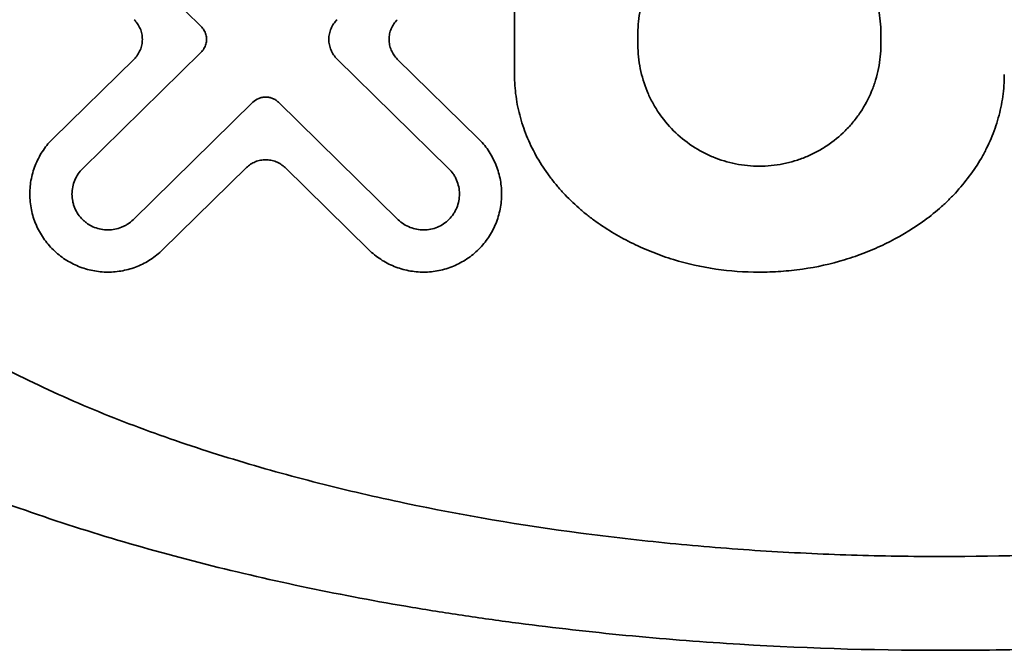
# Model space of a CAD drawing. Extents: x 3940905 to 4145695, y 925352 to 1109797.
# Tile 802 of 1056: x 4037594.41 to 4037598.16, y 1102046.17 to 1102048.58. Entities that reach past the tile are written whole.
import ezdxf

# ---------------------------------------------------------------- set-up
doc = ezdxf.new("R2010")
doc.units = 0
doc.header["$LTSCALE"] = 750
doc.header["$MEASUREMENT"] = 0
doc.layers.add('CKD Equipments', color=252, linetype='CONTINUOUS', lineweight=0)

msp = doc.modelspace()

# ---------------------------------------------------------------- linework, layer by layer
at = {"layer": 'CKD Equipments', "color": 7, "linetype": 'Continuous', "lineweight": 35}
for p, q in [((4037595.1017, 1102048.5503, 1423.7906), (4037594.6566, 1102048.9868, 1423.7906)), ((4037596.2944, 1102048.3665, 1423.7906), (4037596.2944, 1102048.6293, 1423.7906)), ((4037596.7639, 1102048.5234, 1423.7906), (4037596.7639, 1102048.4798, 1423.7906)), ((4037597.6882, 1102048.4798, 1423.7906), (4037597.6882, 1102048.5234, 1423.7906)), ((4037594.6518, 1102048.009, 1423.7906), (4037595.1017, 1102048.4503, 1423.7906)), ((4037594.8471, 1102048.4253, 1423.7906), (4037594.5395, 1102048.1235, 1423.7906)), ((4037595.6195, 1102048.4253, 1423.7906), (4037596.0439, 1102048.009, 1423.7906)), ((4037596.1563, 1102048.1235, 1423.7906), (4037595.8486, 1102048.4253, 1423.7906)), ((4037595.2988, 1102048.2607, 1423.7906), (4037594.8433, 1102047.8138, 1423.7906)), ((4037595.8524, 1102047.8138, 1423.7906), (4037595.3969, 1102048.2607, 1423.7906)), ((4037594.9556, 1102047.6993, 1423.7906), (4037595.2743, 1102048.0119, 1423.7906)), ((4037595.4214, 1102048.0119, 1423.7906), (4037595.7401, 1102047.6993, 1423.7906))]:
    msp.add_line(p, q, dxfattribs=at)
for points, knots in [([(4037592.4297, 1102048.5164, 1423.7906), (4037592.4297, 1102048.5871, 1423.7906), (4037592.4373, 1102048.6559, 1423.7906), (4037592.4584, 1102048.7567, 1423.7906), (4037592.467, 1102048.79, 1423.7906), (4037592.4874, 1102048.8557, 1423.7906), (4037592.4992, 1102048.8883, 1423.7906), (4037592.538, 1102048.9831, 1423.7906), (4037592.5686, 1102049.0428, 1423.7906), (4037592.62, 1102049.1284, 1423.7906), (4037592.6381, 1102049.1563, 1423.7906), (4037592.6666, 1102049.1972, 1423.7906), (4037592.6762, 1102049.2106, 1423.7906), (4037592.696, 1102049.2373, 1423.7906), (4037592.7061, 1102049.2505, 1423.7906), (4037592.7574, 1102049.3154, 1423.7906), (4037592.8007, 1102049.3642, 1423.7906), (4037592.8913, 1102049.4572, 1423.7906), (4037592.9384, 1102049.5013, 1423.7906), (4037593.0358, 1102049.5858, 1423.7906), (4037593.086, 1102049.6262, 1423.7906), (4037593.1891, 1102049.704, 1423.7906), (4037593.2421, 1102049.7414, 1423.7906), (4037593.4033, 1102049.8489, 1423.7906), (4037593.5139, 1102049.9144, 1423.7906), (4037593.7404, 1102050.0362, 1423.7906), (4037593.8564, 1102050.0925, 1423.7906), (4037594.0931, 1102050.1972, 1423.7906), (4037594.214, 1102050.2456, 1423.7906), (4037594.3985, 1102050.3134, 1423.7906), (4037594.4606, 1102050.3352, 1423.7906), (4037594.5859, 1102050.3772, 1423.7906), (4037594.6491, 1102050.3975, 1423.7906), (4037594.8394, 1102050.4559, 1423.7906), (4037594.9673, 1102050.4917, 1423.7906), (4037595.2249, 1102050.5576, 1423.7906), (4037595.3546, 1102050.5877, 1423.7906), (4037595.7467, 1102050.6705, 1423.7906), (4037596.0117, 1102050.7154, 1423.7906), (4037596.4146, 1102050.7692, 1423.7906), (4037596.5498, 1102050.7848, 1423.7906), (4037596.8219, 1102050.8117, 1423.7906), (4037596.9589, 1102050.8229, 1423.7906), (4037597.1657, 1102050.8364, 1423.7906), (4037597.2347, 1102050.8403, 1423.7906), (4037597.3725, 1102050.847, 1423.7906), (4037597.4414, 1102050.8497, 1423.7906), (4037597.6477, 1102050.8563, 1423.7906), (4037597.7851, 1102050.8584, 1423.7906), (4037598.1965, 1102050.8584, 1423.7906), (4037598.4699, 1102050.8498, 1423.7906), (4037598.8786, 1102050.8233, 1423.7906), (4037599.1507, 1102050.8012, 1423.7906), (4037599.4219, 1102050.77, 1423.7906), (4037599.625, 1102050.743, 1423.7906), (4037599.6926, 1102050.7334, 1423.7906), (4037599.8277, 1102050.713, 1423.7906), (4037599.8949, 1102050.7022, 1423.7906), (4037600.0956, 1102050.668, 1423.7906), (4037600.228, 1102050.6428, 1423.7906), (4037600.4902, 1102050.5874, 1423.7906), (4037600.62, 1102050.5572, 1423.7906), (4037600.8768, 1102050.4915, 1423.7906), (4037601.0038, 1102050.4559, 1423.7906), (4037601.2551, 1102050.3788, 1423.7906), (4037601.3793, 1102050.3373, 1423.7906), (4037601.6247, 1102050.2474, 1423.7906), (4037601.7459, 1102050.199, 1423.7906), (4037601.8952, 1102050.1331, 1423.7906), (4037601.925, 1102050.1196, 1423.7906), (4037601.9841, 1102050.0922, 1423.7906), (4037602.0723, 1102050.0503, 1423.7906), (4037602.159, 1102050.006, 1423.7906), (4037602.33, 1102049.9141, 1423.7906), (4037602.4411, 1102049.8482, 1423.7906), (4037602.6024, 1102049.7406, 1423.7906), (4037602.6549, 1102049.7034, 1423.7906), (4037602.7574, 1102049.6261, 1423.7906), (4037602.8073, 1102049.5859, 1423.7906), (4037602.9041, 1102049.502, 1423.7906), (4037602.9509, 1102049.4582, 1423.7906), (4037603.0409, 1102049.366, 1423.7906), (4037603.084, 1102049.3176, 1423.7906), (4037603.1451, 1102049.2405, 1423.7906), (4037603.1648, 1102049.2141, 1423.7906), (4037603.1935, 1102049.173, 1423.7906), (4037603.2029, 1102049.1591, 1423.7906), (4037603.2213, 1102049.131, 1423.7906), (4037603.2302, 1102049.1167, 1423.7906), (4037603.2736, 1102049.0448, 1423.7906), (4037603.3045, 1102048.9848, 1423.7906), (4037603.337, 1102048.9058, 1423.7906), (4037603.3432, 1102048.8897, 1423.7906), (4037603.3549, 1102048.8573, 1423.7906), (4037603.3604, 1102048.8408, 1423.7906), (4037603.3759, 1102048.7912, 1423.7906), (4037603.3846, 1102048.7577, 1423.7906), (4037603.4059, 1102048.6563, 1423.7906), (4037603.4136, 1102048.5872, 1423.7906), (4037603.4136, 1102048.5164, 1423.7906)], [0, 0, 0, 0, 0.015625, 0.015625, 0.023438, 0.023438, 0.03125, 0.03125, 0.046875, 0.046875, 0.054688, 0.054688, 0.058594, 0.058594, 0.0625, 0.0625, 0.078125, 0.078125, 0.09375, 0.09375, 0.109375, 0.109375, 0.125, 0.125, 0.15625, 0.15625, 0.1875, 0.1875, 0.21875, 0.21875, 0.234375, 0.234375, 0.25, 0.25, 0.28125, 0.28125, 0.3125, 0.3125, 0.375, 0.375, 0.40625, 0.40625, 0.4375, 0.4375, 0.453125, 0.453125, 0.46875, 0.46875, 0.5, 0.5, 0.5625, 0.5625, 0.59375, 0.625, 0.625, 0.640625, 0.640625, 0.65625, 0.65625, 0.6875, 0.6875, 0.71875, 0.71875, 0.75, 0.75, 0.78125, 0.78125, 0.8125, 0.8125, 0.820313, 0.820313, 0.828125, 0.84375, 0.84375, 0.875, 0.875, 0.890625, 0.890625, 0.90625, 0.90625, 0.921875, 0.921875, 0.9375, 0.9375, 0.945312, 0.945312, 0.949219, 0.949219, 0.953125, 0.953125, 0.96875, 0.96875, 0.972656, 0.972656, 0.976562, 0.976562, 0.984375, 0.984375, 1, 1, 1, 1]), ([(4037602.5619, 1102048.5164, 1423.7906), (4037602.5619, 1102048.5755, 1423.7906), (4037602.5557, 1102048.6332, 1423.7906), (4037602.5382, 1102048.718, 1423.7906), (4037602.531, 1102048.7459, 1423.7906), (4037602.5141, 1102048.8014, 1423.7906), (4037602.5043, 1102048.8289, 1423.7906), (4037602.4719, 1102048.9089, 1423.7906), (4037602.4462, 1102048.9595, 1423.7906), (4037602.4029, 1102049.0323, 1423.7906), (4037602.3876, 1102049.0561, 1423.7906), (4037602.3555, 1102049.1026, 1423.7906), (4037602.3387, 1102049.1254, 1423.7906), (4037602.2865, 1102049.1919, 1423.7906), (4037602.2496, 1102049.2337, 1423.7906), (4037602.1724, 1102049.3133, 1423.7906), (4037602.1322, 1102049.3511, 1423.7906), (4037602.0489, 1102049.4235, 1423.7906), (4037602.006, 1102049.4582, 1423.7906), (4037601.9397, 1102049.5082, 1423.7906), (4037601.9173, 1102049.5246, 1423.7906), (4037601.8721, 1102049.5566, 1423.7906), (4037601.8493, 1102049.5723, 1423.7906), (4037601.7345, 1102049.6489, 1423.7906), (4037601.6399, 1102049.7049, 1423.7906), (4037601.4462, 1102049.8088, 1423.7906), (4037601.3472, 1102049.8567, 1423.7906), (4037601.1451, 1102049.9456, 1423.7906), (4037601.042, 1102049.9866, 1423.7906), (4037600.8848, 1102050.044, 1423.7906), (4037600.8319, 1102050.0624, 1423.7906), (4037600.7253, 1102050.0979, 1423.7906), (4037600.6719, 1102050.1149, 1423.7906), (4037600.5109, 1102050.164, 1423.7906), (4037600.4028, 1102050.194, 1423.7906), (4037600.1852, 1102050.2495, 1423.7906), (4037600.0758, 1102050.2749, 1423.7906), (4037599.7454, 1102050.3445, 1423.7906), (4037599.5225, 1102050.3822, 1423.7906), (4037599.1842, 1102050.427, 1423.7906), (4037599.0708, 1102050.44, 1423.7906), (4037598.8428, 1102050.4624, 1423.7906), (4037598.7282, 1102050.4717, 1423.7906), (4037598.5553, 1102050.4829, 1423.7906), (4037598.4975, 1102050.4862, 1423.7906), (4037598.3821, 1102050.4917, 1423.7906), (4037598.3245, 1102050.494, 1423.7906), (4037598.1517, 1102050.4995, 1423.7906), (4037598.0367, 1102050.5013, 1423.7906), (4037597.6924, 1102050.5013, 1423.7906), (4037597.4635, 1102050.4942, 1423.7906), (4037597.1214, 1102050.4722, 1423.7906), (4037597.0076, 1102050.463, 1423.7906), (4037596.7803, 1102050.4409, 1423.7906), (4037596.6668, 1102050.428, 1423.7906), (4037596.4403, 1102050.3981, 1423.7906), (4037596.3273, 1102050.3812, 1423.7906), (4037596.158, 1102050.3525, 1423.7906), (4037596.1017, 1102050.3424, 1423.7906), (4037595.9898, 1102050.3211, 1423.7906), (4037595.9341, 1102050.31, 1423.7906), (4037595.7678, 1102050.2749, 1423.7906), (4037595.6579, 1102050.2495, 1423.7906), (4037595.4402, 1102050.194, 1423.7906), (4037595.3324, 1102050.164, 1423.7906), (4037595.1189, 1102050.0989, 1423.7906), (4037595.0133, 1102050.0639, 1423.7906), (4037594.8045, 1102049.9879, 1423.7906), (4037594.7013, 1102049.9469, 1423.7906), (4037594.5486, 1102049.8798, 1423.7906), (4037594.498, 1102049.8565, 1423.7906), (4037594.3981, 1102049.808, 1423.7906), (4037594.3488, 1102049.7829, 1423.7906), (4037594.2026, 1102049.7045, 1423.7906), (4037594.1077, 1102049.6482, 1423.7906), (4037593.9696, 1102049.5561, 1423.7906), (4037593.9245, 1102049.5241, 1423.7906), (4037593.8367, 1102049.4577, 1423.7906), (4037593.7939, 1102049.4231, 1423.7906), (4037593.7109, 1102049.3509, 1423.7906), (4037593.6707, 1102049.3131, 1423.7906), (4037593.6128, 1102049.2534, 1423.7906), (4037593.5939, 1102049.233, 1423.7906), (4037593.5571, 1102049.191, 1423.7906), (4037593.5391, 1102049.1694, 1423.7906), (4037593.4871, 1102049.103, 1423.7906), (4037593.455, 1102049.0568, 1423.7906), (4037593.4116, 1102048.984, 1423.7906), (4037593.3979, 1102048.9592, 1423.7906), (4037593.3724, 1102048.9082, 1423.7906), (4037593.3604, 1102048.8819, 1423.7906), (4037593.3281, 1102048.802, 1423.7906), (4037593.3111, 1102048.7472, 1423.7906), (4037593.2965, 1102048.6764, 1423.7906), (4037593.2939, 1102048.6622, 1423.7906), (4037593.2894, 1102048.6334, 1423.7906), (4037593.2875, 1102048.6189, 1423.7906), (4037593.2829, 1102048.5751, 1423.7906), (4037593.2813, 1102048.5458, 1423.7906), (4037593.2813, 1102048.5164, 1423.7906)], [0, 0, 0, 0, 0.015625, 0.015625, 0.023437, 0.023437, 0.03125, 0.03125, 0.046875, 0.046875, 0.054687, 0.054687, 0.0625, 0.0625, 0.078125, 0.078125, 0.09375, 0.09375, 0.109375, 0.109375, 0.117187, 0.117187, 0.125, 0.125, 0.15625, 0.15625, 0.1875, 0.1875, 0.21875, 0.21875, 0.234375, 0.234375, 0.25, 0.25, 0.28125, 0.28125, 0.3125, 0.3125, 0.375, 0.375, 0.40625, 0.40625, 0.4375, 0.4375, 0.453125, 0.453125, 0.46875, 0.46875, 0.5, 0.5, 0.5625, 0.5625, 0.59375, 0.59375, 0.625, 0.625, 0.65625, 0.65625, 0.671875, 0.671875, 0.6875, 0.6875, 0.71875, 0.71875, 0.75, 0.75, 0.78125, 0.78125, 0.8125, 0.8125, 0.828125, 0.828125, 0.84375, 0.84375, 0.875, 0.875, 0.890625, 0.890625, 0.90625, 0.90625, 0.921875, 0.921875, 0.929688, 0.929688, 0.9375, 0.9375, 0.953125, 0.953125, 0.960938, 0.960938, 0.96875, 0.96875, 0.984375, 0.984375, 0.988281, 0.988281, 0.992188, 0.992188, 1, 1, 1, 1]), ([(4037596.7639, 1102048.5234, 1423.7906), (4037596.7639, 1102048.5539, 1423.7906), (4037596.7669, 1102048.584, 1423.7906), (4037596.7757, 1102048.6283, 1423.7906), (4037596.7794, 1102048.643, 1423.7906), (4037596.7882, 1102048.672, 1423.7906), (4037596.7934, 1102048.6865, 1423.7906), (4037596.8108, 1102048.7284, 1423.7906), (4037596.825, 1102048.755, 1423.7906), (4037596.8501, 1102048.7926, 1423.7906), (4037596.8592, 1102048.8049, 1423.7906), (4037596.8785, 1102048.8284, 1423.7906), (4037596.8887, 1102048.8396, 1423.7906), (4037596.9206, 1102048.8715, 1423.7906), (4037596.9439, 1102048.8906, 1423.7906), (4037596.9817, 1102048.916, 1423.7906), (4037596.9948, 1102048.9238, 1423.7906), (4037597.0214, 1102048.938, 1423.7906), (4037597.0486, 1102048.9509, 1423.7906), (4037597.0769, 1102048.9611, 1423.7906), (4037597.1058, 1102048.9699, 1423.7906), (4037597.1206, 1102048.9736, 1423.7906), (4037597.1653, 1102048.9825, 1423.7906), (4037597.1952, 1102048.9855, 1423.7906), (4037597.2404, 1102048.9856, 1423.7906), (4037597.2555, 1102048.9849, 1423.7906), (4037597.2858, 1102048.9819, 1423.7906), (4037597.3009, 1102048.9797, 1423.7906), (4037597.3453, 1102048.9709, 1423.7906), (4037597.3741, 1102048.9622, 1423.7906), (4037597.4161, 1102048.9449, 1423.7906), (4037597.43, 1102048.9384, 1423.7906), (4037597.4568, 1102048.9241, 1423.7906), (4037597.4697, 1102048.9164, 1423.7906), (4037597.5073, 1102048.8913, 1423.7906), (4037597.5307, 1102048.8722, 1423.7906), (4037597.574, 1102048.8291, 1423.7906), (4037597.5932, 1102048.8057, 1423.7906), (4037597.6184, 1102048.7682, 1423.7906), (4037597.6261, 1102048.7553, 1423.7906), (4037597.6405, 1102048.7285, 1423.7906), (4037597.6471, 1102048.7146, 1423.7906), (4037597.6645, 1102048.6726, 1423.7906), (4037597.6733, 1102048.6438, 1423.7906), (4037597.6822, 1102048.5993, 1423.7906), (4037597.6845, 1102048.5843, 1423.7906), (4037597.6875, 1102048.5539, 1423.7906), (4037597.6882, 1102048.5386, 1423.7906), (4037597.6882, 1102048.5234, 1423.7906)], [0, 0, 0, 0, 0.0625, 0.0625, 0.09375, 0.09375, 0.125, 0.125, 0.1875, 0.1875, 0.21875, 0.21875, 0.25, 0.25, 0.3125, 0.3125, 0.34375, 0.34375, 0.375, 0.40625, 0.40625, 0.4375, 0.4375, 0.5, 0.5, 0.53125, 0.53125, 0.5625, 0.5625, 0.625, 0.625, 0.65625, 0.65625, 0.6875, 0.6875, 0.75, 0.75, 0.8125, 0.8125, 0.84375, 0.84375, 0.875, 0.875, 0.9375, 0.9375, 0.96875, 0.96875, 1, 1, 1, 1]), ([(4037594.8471, 1102048.5752, 1423.7906), (4037594.852, 1102048.5704, 1423.7906), (4037594.8564, 1102048.5651, 1423.7906), (4037594.8642, 1102048.5537, 1423.7906), (4037594.8676, 1102048.5476, 1423.7906), (4037594.873, 1102048.5347, 1423.7906), (4037594.8751, 1102048.5281, 1423.7906), (4037594.8779, 1102048.5144, 1423.7906), (4037594.8786, 1102048.5073, 1423.7906), (4037594.8786, 1102048.4933, 1423.7906), (4037594.8779, 1102048.4864, 1423.7906), (4037594.8751, 1102048.4725, 1423.7906), (4037594.873, 1102048.4659, 1423.7906), (4037594.8676, 1102048.4531, 1423.7906), (4037594.8643, 1102048.4469, 1423.7906), (4037594.8565, 1102048.4354, 1423.7906), (4037594.852, 1102048.4302, 1423.7906), (4037594.8471, 1102048.4253, 1423.7906)], [0, 0, 0, 0, 0.125, 0.125, 0.25, 0.25, 0.375, 0.375, 0.5, 0.5, 0.625, 0.625, 0.75, 0.75, 0.875, 0.875, 1, 1, 1, 1]), ([(4037595.6195, 1102048.5752, 1423.7906), (4037595.6146, 1102048.5704, 1423.7906), (4037595.6102, 1102048.5651, 1423.7906), (4037595.6024, 1102048.5537, 1423.7906), (4037595.599, 1102048.5475, 1423.7906), (4037595.5936, 1102048.5346, 1423.7906), (4037595.5916, 1102048.528, 1423.7906), (4037595.5888, 1102048.5143, 1423.7906), (4037595.5881, 1102048.5073, 1423.7906), (4037595.5881, 1102048.4934, 1423.7906), (4037595.5888, 1102048.4864, 1423.7906), (4037595.5915, 1102048.4726, 1423.7906), (4037595.5936, 1102048.466, 1423.7906), (4037595.599, 1102048.4532, 1423.7906), (4037595.6023, 1102048.447, 1423.7906), (4037595.6101, 1102048.4355, 1423.7906), (4037595.6146, 1102048.4302, 1423.7906), (4037595.6195, 1102048.4253, 1423.7906)], [0, 0, 0, 0, 0.125, 0.125, 0.25, 0.25, 0.375, 0.375, 0.5, 0.5, 0.625, 0.625, 0.75, 0.75, 0.875, 0.875, 1, 1, 1, 1]), ([(4037595.8486, 1102048.4253, 1423.7906), (4037595.8436, 1102048.4302, 1423.7906), (4037595.8392, 1102048.4355, 1423.7906), (4037595.8315, 1102048.4469, 1423.7906), (4037595.8281, 1102048.4531, 1423.7906), (4037595.8227, 1102048.466, 1423.7906), (4037595.8206, 1102048.4726, 1423.7906), (4037595.8179, 1102048.4862, 1423.7906), (4037595.8172, 1102048.4933, 1423.7906), (4037595.8172, 1102048.5072, 1423.7906), (4037595.8178, 1102048.5141, 1423.7906), (4037595.8206, 1102048.5279, 1423.7906), (4037595.8227, 1102048.5346, 1423.7906), (4037595.828, 1102048.5473, 1423.7906), (4037595.8314, 1102048.5535, 1423.7906), (4037595.8392, 1102048.565, 1423.7906), (4037595.8436, 1102048.5704, 1423.7906), (4037595.8486, 1102048.5752, 1423.7906)], [0, 0, 0, 0, 0.125, 0.125, 0.25, 0.25, 0.375, 0.375, 0.5, 0.5, 0.625, 0.625, 0.75, 0.75, 0.875, 0.875, 1, 1, 1, 1]), ([(4037603.4136, 1102048.5164, 1423.7906), (4037603.4136, 1102048.4458, 1423.7906), (4037603.406, 1102048.377, 1423.7906), (4037603.3849, 1102048.2761, 1423.7906), (4037603.3762, 1102048.2429, 1423.7906), (4037603.3558, 1102048.1771, 1423.7906), (4037603.3441, 1102048.1445, 1423.7906), (4037603.3053, 1102048.0497, 1423.7906), (4037603.2747, 1102047.99, 1423.7906), (4037603.2232, 1102047.9044, 1423.7906), (4037603.2051, 1102047.8765, 1423.7906), (4037603.1767, 1102047.8357, 1423.7906), (4037603.167, 1102047.8222, 1423.7906), (4037603.1472, 1102047.7955, 1423.7906), (4037603.1371, 1102047.7823, 1423.7906), (4037603.0859, 1102047.7174, 1423.7906), (4037603.0425, 1102047.6686, 1423.7906), (4037602.952, 1102047.5757, 1423.7906), (4037602.9049, 1102047.5316, 1423.7906), (4037602.8075, 1102047.4471, 1423.7906), (4037602.7573, 1102047.4066, 1423.7906), (4037602.6541, 1102047.3289, 1423.7906), (4037602.6011, 1102047.2914, 1423.7906), (4037602.44, 1102047.1839, 1423.7906), (4037602.3294, 1102047.1184, 1423.7906), (4037602.1028, 1102046.9966, 1423.7906), (4037601.9869, 1102046.9404, 1423.7906), (4037601.7501, 1102046.8356, 1423.7906), (4037601.6293, 1102046.7872, 1423.7906), (4037601.4447, 1102046.7194, 1423.7906), (4037601.3826, 1102046.6976, 1423.7906), (4037601.2573, 1102046.6556, 1423.7906), (4037601.1941, 1102046.6353, 1423.7906), (4037601.0038, 1102046.5769, 1423.7906), (4037600.876, 1102046.5411, 1423.7906), (4037600.6184, 1102046.4753, 1423.7906), (4037600.4887, 1102046.4451, 1423.7906), (4037600.0966, 1102046.3623, 1423.7906), (4037599.8316, 1102046.3174, 1423.7906), (4037599.4287, 1102046.2637, 1423.7906), (4037599.2935, 1102046.248, 1423.7906), (4037599.0213, 1102046.2212, 1423.7906), (4037598.8843, 1102046.2099, 1423.7906), (4037598.6775, 1102046.1964, 1423.7906), (4037598.6085, 1102046.1925, 1423.7906), (4037598.4707, 1102046.1859, 1423.7906), (4037598.4019, 1102046.1831, 1423.7906), (4037598.1955, 1102046.1765, 1423.7906), (4037598.0582, 1102046.1744, 1423.7906), (4037597.6468, 1102046.1745, 1423.7906), (4037597.3734, 1102046.183, 1423.7906), (4037596.9646, 1102046.2095, 1423.7906), (4037596.6925, 1102046.2317, 1423.7906), (4037596.4213, 1102046.2629, 1423.7906), (4037596.2182, 1102046.2898, 1423.7906), (4037596.1506, 1102046.2994, 1423.7906), (4037596.0155, 1102046.3199, 1423.7906), (4037595.9483, 1102046.3306, 1423.7906), (4037595.7476, 1102046.3649, 1423.7906), (4037595.6152, 1102046.3901, 1423.7906), (4037595.353, 1102046.4455, 1423.7906), (4037595.2233, 1102046.4756, 1423.7906), (4037594.9665, 1102046.5414, 1423.7906), (4037594.8394, 1102046.5769, 1423.7906), (4037594.5882, 1102046.654, 1423.7906), (4037594.464, 1102046.6955, 1423.7906), (4037594.2186, 1102046.7854, 1423.7906), (4037594.0974, 1102046.8338, 1423.7906), (4037593.948, 1102046.8998, 1423.7906), (4037593.9183, 1102046.9133, 1423.7906), (4037593.8591, 1102046.9407, 1423.7906), (4037593.7709, 1102046.9826, 1423.7906), (4037593.6843, 1102047.0268, 1423.7906), (4037593.5703, 1102047.0881, 1423.7906), (4037593.514, 1102047.1199, 1423.7906), (4037593.4031, 1102047.1861, 1423.7906), (4037593.3484, 1102047.2205, 1423.7906), (4037593.2409, 1102047.2923, 1423.7906), (4037593.1883, 1102047.3294, 1423.7906), (4037593.0858, 1102047.4068, 1423.7906), (4037593.0359, 1102047.4469, 1423.7906), (4037592.9392, 1102047.5309, 1423.7906), (4037592.8924, 1102047.5746, 1423.7906), (4037592.8024, 1102047.6668, 1423.7906), (4037592.7593, 1102047.7152, 1423.7906), (4037592.6982, 1102047.7923, 1423.7906), (4037592.6784, 1102047.8188, 1423.7906), (4037592.6497, 1102047.8598, 1423.7906), (4037592.6403, 1102047.8737, 1423.7906), (4037592.622, 1102047.9019, 1423.7906), (4037592.6131, 1102047.9161, 1423.7906), (4037592.5696, 1102047.988, 1423.7906), (4037592.5388, 1102048.0481, 1423.7906), (4037592.5063, 1102048.1271, 1423.7906), (4037592.5001, 1102048.1431, 1423.7906), (4037592.4884, 1102048.1755, 1423.7906), (4037592.4828, 1102048.192, 1423.7906), (4037592.4674, 1102048.2417, 1423.7906), (4037592.4586, 1102048.2751, 1423.7906), (4037592.4373, 1102048.3765, 1423.7906), (4037592.4297, 1102048.4456, 1423.7906), (4037592.4297, 1102048.5164, 1423.7906)], [0, 0, 0, 0, 0.015625, 0.015625, 0.023438, 0.023438, 0.03125, 0.03125, 0.046875, 0.046875, 0.054688, 0.054688, 0.058594, 0.058594, 0.0625, 0.0625, 0.078125, 0.078125, 0.09375, 0.09375, 0.109375, 0.109375, 0.125, 0.125, 0.15625, 0.15625, 0.1875, 0.1875, 0.21875, 0.21875, 0.234375, 0.234375, 0.25, 0.25, 0.28125, 0.28125, 0.3125, 0.3125, 0.375, 0.375, 0.40625, 0.40625, 0.4375, 0.4375, 0.453125, 0.453125, 0.46875, 0.46875, 0.5, 0.5, 0.5625, 0.5625, 0.59375, 0.625, 0.625, 0.640625, 0.640625, 0.65625, 0.65625, 0.6875, 0.6875, 0.71875, 0.71875, 0.75, 0.75, 0.78125, 0.78125, 0.8125, 0.8125, 0.820312, 0.820312, 0.828125, 0.84375, 0.84375, 0.859375, 0.859375, 0.875, 0.875, 0.890625, 0.890625, 0.90625, 0.90625, 0.921875, 0.921875, 0.9375, 0.9375, 0.945312, 0.945312, 0.949219, 0.949219, 0.953125, 0.953125, 0.96875, 0.96875, 0.972656, 0.972656, 0.976562, 0.976562, 0.984375, 0.984375, 1, 1, 1, 1]), ([(4037593.2813, 1102048.5164, 1423.7906), (4037593.2813, 1102048.4574, 1423.7906), (4037593.2876, 1102048.3997, 1423.7906), (4037593.305, 1102048.3149, 1423.7906), (4037593.3122, 1102048.2869, 1423.7906), (4037593.3292, 1102048.2315, 1423.7906), (4037593.339, 1102048.204, 1423.7906), (4037593.3714, 1102048.124, 1423.7906), (4037593.397, 1102048.0733, 1423.7906), (4037593.4404, 1102048.0005, 1423.7906), (4037593.4557, 1102047.9768, 1423.7906), (4037593.4878, 1102047.9303, 1423.7906), (4037593.5046, 1102047.9075, 1423.7906), (4037593.5568, 1102047.8409, 1423.7906), (4037593.5937, 1102047.7991, 1423.7906), (4037593.6708, 1102047.7196, 1423.7906), (4037593.7111, 1102047.6818, 1423.7906), (4037593.7943, 1102047.6093, 1423.7906), (4037593.8373, 1102047.5747, 1423.7906), (4037593.9035, 1102047.5246, 1423.7906), (4037593.9259, 1102047.5083, 1423.7906), (4037593.9711, 1102047.4762, 1423.7906), (4037593.9939, 1102047.4605, 1423.7906), (4037594.1088, 1102047.3839, 1423.7906), (4037594.2034, 1102047.328, 1423.7906), (4037594.397, 1102047.2241, 1423.7906), (4037594.4961, 1102047.1762, 1423.7906), (4037594.6982, 1102047.0872, 1423.7906), (4037594.8012, 1102047.0462, 1423.7906), (4037594.9585, 1102046.9889, 1423.7906), (4037595.0113, 1102046.9705, 1423.7906), (4037595.1179, 1102046.935, 1423.7906), (4037595.1714, 1102046.9179, 1423.7906), (4037595.3324, 1102046.8689, 1423.7906), (4037595.4405, 1102046.8388, 1423.7906), (4037595.658, 1102046.7833, 1423.7906), (4037595.7675, 1102046.758, 1423.7906), (4037596.0979, 1102046.6883, 1423.7906), (4037596.3208, 1102046.6506, 1423.7906), (4037596.659, 1102046.6058, 1423.7906), (4037596.7724, 1102046.5928, 1423.7906), (4037597.0004, 1102046.5704, 1423.7906), (4037597.1151, 1102046.5611, 1423.7906), (4037597.288, 1102046.5499, 1423.7906), (4037597.3458, 1102046.5467, 1423.7906), (4037597.4612, 1102046.5411, 1423.7906), (4037597.5188, 1102046.5388, 1423.7906), (4037597.6916, 1102046.5333, 1423.7906), (4037597.8065, 1102046.5316, 1423.7906), (4037598.1509, 1102046.5315, 1423.7906), (4037598.3797, 1102046.5387, 1423.7906), (4037598.7218, 1102046.5606, 1423.7906), (4037598.8357, 1102046.5698, 1423.7906), (4037599.063, 1102046.5919, 1423.7906), (4037599.1764, 1102046.6049, 1423.7906), (4037599.4029, 1102046.6347, 1423.7906), (4037599.516, 1102046.6516, 1423.7906), (4037599.6853, 1102046.6803, 1423.7906), (4037599.7415, 1102046.6904, 1423.7906), (4037599.8534, 1102046.7117, 1423.7906), (4037599.9091, 1102046.7228, 1423.7906), (4037600.0755, 1102046.7579, 1423.7906), (4037600.1854, 1102046.7834, 1423.7906), (4037600.4031, 1102046.8389, 1423.7906), (4037600.5109, 1102046.8689, 1423.7906), (4037600.7243, 1102046.9339, 1423.7906), (4037600.8299, 1102046.9689, 1423.7906), (4037601.0388, 1102047.045, 1423.7906), (4037601.142, 1102047.0859, 1423.7906), (4037601.2947, 1102047.153, 1423.7906), (4037601.3453, 1102047.1764, 1423.7906), (4037601.4451, 1102047.2248, 1423.7906), (4037601.4945, 1102047.2499, 1423.7906), (4037601.6406, 1102047.3284, 1423.7906), (4037601.7356, 1102047.3846, 1423.7906), (4037601.8736, 1102047.4768, 1423.7906), (4037601.9187, 1102047.5087, 1423.7906), (4037602.0066, 1102047.5752, 1423.7906), (4037602.0494, 1102047.6097, 1423.7906), (4037602.1324, 1102047.682, 1423.7906), (4037602.1726, 1102047.7197, 1423.7906), (4037602.2305, 1102047.7794, 1423.7906), (4037602.2493, 1102047.7998, 1423.7906), (4037602.2862, 1102047.8418, 1423.7906), (4037602.3042, 1102047.8634, 1423.7906), (4037602.3562, 1102047.9299, 1423.7906), (4037602.3883, 1102047.976, 1423.7906), (4037602.4317, 1102048.0488, 1423.7906), (4037602.4453, 1102048.0737, 1423.7906), (4037602.4709, 1102048.1247, 1423.7906), (4037602.4828, 1102048.151, 1423.7906), (4037602.5151, 1102048.2309, 1423.7906), (4037602.5321, 1102048.2857, 1423.7906), (4037602.5468, 1102048.3564, 1423.7906), (4037602.5494, 1102048.3707, 1423.7906), (4037602.5539, 1102048.3994, 1423.7906), (4037602.5558, 1102048.414, 1423.7906), (4037602.5604, 1102048.4577, 1423.7906), (4037602.5619, 1102048.487, 1423.7906), (4037602.5619, 1102048.5164, 1423.7906)], [0, 0, 0, 0, 0.015625, 0.015625, 0.023437, 0.023437, 0.03125, 0.03125, 0.046875, 0.046875, 0.054687, 0.054687, 0.0625, 0.0625, 0.078125, 0.078125, 0.09375, 0.09375, 0.109375, 0.109375, 0.117187, 0.117187, 0.125, 0.125, 0.15625, 0.15625, 0.1875, 0.1875, 0.21875, 0.21875, 0.234375, 0.234375, 0.25, 0.25, 0.28125, 0.28125, 0.3125, 0.3125, 0.375, 0.375, 0.40625, 0.40625, 0.4375, 0.4375, 0.453125, 0.453125, 0.46875, 0.46875, 0.5, 0.5, 0.5625, 0.5625, 0.59375, 0.59375, 0.625, 0.625, 0.65625, 0.65625, 0.671875, 0.671875, 0.6875, 0.6875, 0.71875, 0.71875, 0.75, 0.75, 0.78125, 0.78125, 0.8125, 0.8125, 0.828125, 0.828125, 0.84375, 0.84375, 0.875, 0.875, 0.890625, 0.890625, 0.90625, 0.90625, 0.921875, 0.921875, 0.929688, 0.929688, 0.9375, 0.9375, 0.953125, 0.953125, 0.960938, 0.960938, 0.96875, 0.96875, 0.984375, 0.984375, 0.988281, 0.988281, 0.992188, 0.992188, 1, 1, 1, 1]), ([(4037597.6882, 1102048.4798, 1423.7906), (4037597.6882, 1102048.4492, 1423.7906), (4037597.6852, 1102048.4191, 1423.7906), (4037597.6764, 1102048.3748, 1423.7906), (4037597.6728, 1102048.3601, 1423.7906), (4037597.6639, 1102048.3311, 1423.7906), (4037597.6588, 1102048.3166, 1423.7906), (4037597.6413, 1102048.2746, 1423.7906), (4037597.6271, 1102048.248, 1423.7906), (4037597.6019, 1102048.2103, 1423.7906), (4037597.5928, 1102048.1981, 1423.7906), (4037597.5735, 1102048.1745, 1423.7906), (4037597.5633, 1102048.1633, 1423.7906), (4037597.5312, 1102048.1313, 1423.7906), (4037597.5079, 1102048.1122, 1423.7906), (4037597.47, 1102048.0869, 1423.7906), (4037597.4569, 1102048.079, 1423.7906), (4037597.4302, 1102048.0648, 1423.7906), (4037597.4029, 1102048.0519, 1423.7906), (4037597.3745, 1102048.0418, 1423.7906), (4037597.3456, 1102048.033, 1423.7906), (4037597.3307, 1102048.0293, 1423.7906), (4037597.286, 1102048.0205, 1423.7906), (4037597.256, 1102048.0176, 1423.7906), (4037597.2109, 1102048.0176, 1423.7906), (4037597.1958, 1102048.0183, 1423.7906), (4037597.1655, 1102048.0213, 1423.7906), (4037597.1504, 1102048.0236, 1423.7906), (4037597.1061, 1102048.0324, 1423.7906), (4037597.0773, 1102048.0411, 1423.7906), (4037597.0354, 1102048.0585, 1423.7906), (4037597.0216, 1102048.065, 1423.7906), (4037596.9949, 1102048.0793, 1423.7906), (4037596.9819, 1102048.087, 1423.7906), (4037596.9444, 1102048.1121, 1423.7906), (4037596.9211, 1102048.1311, 1423.7906), (4037596.878, 1102048.1742, 1423.7906), (4037596.8588, 1102048.1975, 1423.7906), (4037596.8337, 1102048.235, 1423.7906), (4037596.8259, 1102048.248, 1423.7906), (4037596.8116, 1102048.2747, 1423.7906), (4037596.805, 1102048.2885, 1423.7906), (4037596.7876, 1102048.3305, 1423.7906), (4037596.7788, 1102048.3594, 1423.7906), (4037596.767, 1102048.4186, 1423.7906), (4037596.7639, 1102048.4492, 1423.7906), (4037596.7639, 1102048.4798, 1423.7906)], [0, 0, 0, 0, 0.0625, 0.0625, 0.09375, 0.09375, 0.125, 0.125, 0.1875, 0.1875, 0.21875, 0.21875, 0.25, 0.25, 0.3125, 0.3125, 0.34375, 0.34375, 0.375, 0.40625, 0.40625, 0.4375, 0.4375, 0.5, 0.5, 0.53125, 0.53125, 0.5625, 0.5625, 0.625, 0.625, 0.65625, 0.65625, 0.6875, 0.6875, 0.75, 0.75, 0.8125, 0.8125, 0.84375, 0.84375, 0.875, 0.875, 0.9375, 0.9375, 1, 1, 1, 1]), ([(4037596.2944, 1102048.3665, 1423.7906), (4037596.2944, 1102048.3385, 1423.7906), (4037596.2963, 1102048.3108, 1423.7906), (4037596.3039, 1102048.2561, 1423.7906), (4037596.3095, 1102048.2291, 1423.7906), (4037596.3206, 1102048.1891, 1423.7906), (4037596.3247, 1102048.1758, 1423.7906), (4037596.3339, 1102048.1494, 1423.7906), (4037596.3389, 1102048.1364, 1423.7906), (4037596.355, 1102048.0981, 1423.7906), (4037596.3674, 1102048.0734, 1423.7906), (4037596.395, 1102048.0256, 1423.7906), (4037596.4102, 1102048.0026, 1423.7906), (4037596.435, 1102047.9691, 1423.7906), (4037596.4436, 1102047.9581, 1423.7906), (4037596.4613, 1102047.9368, 1423.7906), (4037596.4886, 1102047.9056, 1423.7906), (4037596.5181, 1102047.8768, 1423.7906), (4037596.5491, 1102047.8494, 1423.7906), (4037596.5597, 1102047.8406, 1423.7906), (4037596.5814, 1102047.8233, 1423.7906), (4037596.5925, 1102047.815, 1423.7906), (4037596.6487, 1102047.7745, 1423.7906), (4037596.6961, 1102047.7467, 1423.7906), (4037596.7699, 1102047.7107, 1423.7906), (4037596.795, 1102047.6997, 1423.7906), (4037596.8461, 1102047.6795, 1423.7906), (4037596.8722, 1102047.6703, 1423.7906), (4037597.0048, 1102047.6295, 1423.7906), (4037597.1135, 1102047.6144, 1423.7906), (4037597.2523, 1102047.6142, 1423.7906), (4037597.28, 1102047.6151, 1423.7906), (4037597.335, 1102047.6189, 1423.7906), (4037597.417, 1102047.6275, 1423.7906), (4037597.4975, 1102047.6451, 1423.7906), (4037597.5636, 1102047.6653, 1423.7906), (4037597.5768, 1102047.6695, 1423.7906), (4037597.6031, 1102047.6787, 1423.7906), (4037597.6162, 1102047.6835, 1423.7906), (4037597.6549, 1102047.6987, 1423.7906), (4037597.6802, 1102047.7098, 1423.7906), (4037597.7544, 1102047.7458, 1423.7906), (4037597.8017, 1102047.7735, 1423.7906), (4037597.8689, 1102047.8215, 1423.7906), (4037597.8906, 1102047.8386, 1423.7906), (4037597.9221, 1102047.8662, 1423.7906), (4037597.9324, 1102047.8758, 1423.7906), (4037597.9524, 1102047.8952, 1423.7906), (4037597.9621, 1102047.9051, 1423.7906), (4037597.9903, 1102047.9356, 1423.7906), (4037598.008, 1102047.9569, 1423.7906), (4037598.0411, 1102048.0013, 1423.7906), (4037598.0564, 1102048.0244, 1423.7906), (4037598.0775, 1102048.0607, 1423.7906), (4037598.0841, 1102048.0731, 1423.7906), (4037598.0966, 1102048.098, 1423.7906), (4037598.1024, 1102048.1106, 1423.7906), (4037598.1185, 1102048.1487, 1423.7906), (4037598.1276, 1102048.1747, 1423.7906), (4037598.1423, 1102048.2278, 1423.7906), (4037598.148, 1102048.2549, 1423.7906), (4037598.1538, 1102048.2965, 1423.7906), (4037598.1553, 1102048.3105, 1423.7906), (4037598.1573, 1102048.3384, 1423.7906), (4037598.1578, 1102048.3524, 1423.7906), (4037598.1578, 1102048.3665, 1423.7906)], [0, 0, 0, 0, 0.03125, 0.03125, 0.0625, 0.0625, 0.078125, 0.078125, 0.09375, 0.09375, 0.125, 0.125, 0.15625, 0.15625, 0.171875, 0.171875, 0.1875, 0.21875, 0.21875, 0.234375, 0.234375, 0.25, 0.25, 0.3125, 0.3125, 0.34375, 0.34375, 0.375, 0.375, 0.5, 0.5, 0.53125, 0.53125, 0.5625, 0.625, 0.625, 0.640625, 0.640625, 0.65625, 0.65625, 0.6875, 0.6875, 0.75, 0.75, 0.78125, 0.78125, 0.796875, 0.796875, 0.8125, 0.8125, 0.84375, 0.84375, 0.875, 0.875, 0.890625, 0.890625, 0.90625, 0.90625, 0.9375, 0.9375, 0.96875, 0.96875, 0.984375, 0.984375, 1, 1, 1, 1]), ([(4037595.3969, 1102048.2607, 1423.7906), (4037595.3936, 1102048.2639, 1423.7906), (4037595.39, 1102048.2667, 1423.7906), (4037595.3825, 1102048.2717, 1423.7906), (4037595.3784, 1102048.2738, 1423.7906), (4037595.37, 1102048.2772, 1423.7906), (4037595.3657, 1102048.2785, 1423.7906), (4037595.3569, 1102048.2802, 1423.7906), (4037595.3523, 1102048.2807, 1423.7906), (4037595.3434, 1102048.2807, 1423.7906), (4037595.3389, 1102048.2803, 1423.7906), (4037595.3301, 1102048.2785, 1423.7906), (4037595.3257, 1102048.2772, 1423.7906), (4037595.3132, 1102048.2722, 1423.7906), (4037595.3054, 1102048.2671, 1423.7906), (4037595.2988, 1102048.2607, 1423.7906)], [0, 0, 0, 0, 0.125, 0.125, 0.25, 0.25, 0.375, 0.375, 0.5, 0.5, 0.625, 0.625, 0.75, 0.75, 1, 1, 1, 1]), ([(4037594.5395, 1102048.1235, 1423.7906), (4037594.5255, 1102048.1099, 1423.7906), (4037594.513, 1102048.0949, 1423.7906), (4037594.4965, 1102048.0708, 1423.7906), (4037594.4914, 1102048.0624, 1423.7906), (4037594.482, 1102048.0451, 1423.7906), (4037594.4776, 1102048.0361, 1423.7906), (4037594.4661, 1102048.0088, 1423.7906), (4037594.4603, 1102047.99, 1423.7906), (4037594.4543, 1102047.9608, 1423.7906), (4037594.4528, 1102047.9508, 1423.7906), (4037594.4509, 1102047.9309, 1423.7906), (4037594.4504, 1102047.921, 1423.7906), (4037594.4504, 1102047.8913, 1423.7906), (4037594.4524, 1102047.8714, 1423.7906), (4037594.4604, 1102047.8322, 1423.7906), (4037594.4663, 1102047.8133, 1423.7906), (4037594.4779, 1102047.7861, 1423.7906), (4037594.4822, 1102047.7773, 1423.7906), (4037594.4917, 1102047.7599, 1423.7906), (4037594.4969, 1102047.7515, 1423.7906), (4037594.5135, 1102047.7273, 1423.7906), (4037594.526, 1102047.7124, 1423.7906), (4037594.5469, 1102047.692, 1423.7906), (4037594.5542, 1102047.6856, 1423.7906), (4037594.5693, 1102047.6735, 1423.7906), (4037594.5848, 1102047.6622, 1423.7906), (4037594.6013, 1102047.6526, 1423.7906), (4037594.6183, 1102047.6437, 1423.7906), (4037594.627, 1102047.6396, 1423.7906), (4037594.6537, 1102047.6288, 1423.7906), (4037594.6719, 1102047.6234, 1423.7906), (4037594.6998, 1102047.618, 1423.7906), (4037594.7092, 1102047.6166, 1423.7906), (4037594.7282, 1102047.6147, 1423.7906), (4037594.7378, 1102047.6143, 1423.7906), (4037594.7664, 1102047.6143, 1423.7906), (4037594.7852, 1102047.616, 1423.7906), (4037594.8226, 1102047.6233, 1423.7906), (4037594.8413, 1102047.6288, 1423.7906), (4037594.8768, 1102047.6431, 1423.7906), (4037594.8937, 1102047.652, 1423.7906), (4037594.9181, 1102047.6679, 1423.7906), (4037594.926, 1102047.6736, 1423.7906), (4037594.9413, 1102047.6859, 1423.7906), (4037594.9486, 1102047.6924, 1423.7906), (4037594.9556, 1102047.6993, 1423.7906)], [0, 0, 0, 0, 0.0625, 0.0625, 0.09375, 0.09375, 0.125, 0.125, 0.1875, 0.1875, 0.21875, 0.21875, 0.25, 0.25, 0.3125, 0.3125, 0.375, 0.375, 0.40625, 0.40625, 0.4375, 0.4375, 0.5, 0.5, 0.53125, 0.53125, 0.5625, 0.59375, 0.59375, 0.625, 0.625, 0.6875, 0.6875, 0.71875, 0.71875, 0.75, 0.75, 0.8125, 0.8125, 0.875, 0.875, 0.9375, 0.9375, 0.96875, 0.96875, 1, 1, 1, 1]), ([(4037595.7401, 1102047.6993, 1423.7906), (4037595.7541, 1102047.6856, 1423.7906), (4037595.7692, 1102047.6735, 1423.7906), (4037595.7933, 1102047.6577, 1423.7906), (4037595.8016, 1102047.6528, 1423.7906), (4037595.8187, 1102047.6438, 1423.7906), (4037595.8276, 1102047.6397, 1423.7906), (4037595.8545, 1102047.6288, 1423.7906), (4037595.8729, 1102047.6233, 1423.7906), (4037595.9106, 1102047.616, 1423.7906), (4037595.9301, 1102047.6142, 1423.7906), (4037595.9686, 1102047.6143, 1423.7906), (4037595.9877, 1102047.6163, 1423.7906), (4037596.0161, 1102047.622, 1423.7906), (4037596.0256, 1102047.6244, 1423.7906), (4037596.0442, 1102047.63, 1423.7906), (4037596.0532, 1102047.6333, 1423.7906), (4037596.0799, 1102047.6444, 1423.7906), (4037596.097, 1102047.6534, 1423.7906), (4037596.1295, 1102047.6752, 1423.7906), (4037596.1445, 1102047.6875, 1423.7906), (4037596.1651, 1102047.7081, 1423.7906), (4037596.1716, 1102047.7153, 1423.7906), (4037596.184, 1102047.7304, 1423.7906), (4037596.1899, 1102047.7383, 1423.7906), (4037596.2062, 1102047.7628, 1423.7906), (4037596.2154, 1102047.7799, 1423.7906), (4037596.2303, 1102047.816, 1423.7906), (4037596.236, 1102047.8351, 1423.7906), (4037596.2436, 1102047.8735, 1423.7906), (4037596.2454, 1102047.8929, 1423.7906), (4037596.2453, 1102047.9225, 1423.7906), (4037596.2448, 1102047.9324, 1423.7906), (4037596.2427, 1102047.9519, 1423.7906), (4037596.2398, 1102047.9712, 1423.7906), (4037596.2349, 1102047.9901, 1423.7906), (4037596.2291, 1102048.0088, 1423.7906), (4037596.2257, 1102048.0181, 1423.7906), (4037596.2142, 1102048.0453, 1423.7906), (4037596.2049, 1102048.0624, 1423.7906), (4037596.183, 1102048.0946, 1423.7906), (4037596.1703, 1102048.1098, 1423.7906), (4037596.1563, 1102048.1235, 1423.7906)], [0, 0, 0, 0, 0.0625, 0.0625, 0.09375, 0.09375, 0.125, 0.125, 0.1875, 0.1875, 0.25, 0.25, 0.3125, 0.3125, 0.34375, 0.34375, 0.375, 0.375, 0.4375, 0.4375, 0.5, 0.5, 0.53125, 0.53125, 0.5625, 0.5625, 0.625, 0.625, 0.6875, 0.6875, 0.75, 0.75, 0.78125, 0.78125, 0.8125, 0.84375, 0.84375, 0.875, 0.875, 0.9375, 0.9375, 1, 1, 1, 1]), ([(4037595.2743, 1102048.0119, 1423.7906), (4037595.2793, 1102048.0168, 1423.7906), (4037595.2846, 1102048.021, 1423.7906), (4037595.2959, 1102048.0284, 1423.7906), (4037595.302, 1102048.0316, 1423.7906), (4037595.3145, 1102048.0368, 1423.7906), (4037595.321, 1102048.0387, 1423.7906), (4037595.3342, 1102048.0413, 1423.7906), (4037595.341, 1102048.042, 1423.7906), (4037595.3545, 1102048.042, 1423.7906), (4037595.3612, 1102048.0413, 1423.7906), (4037595.3745, 1102048.0387, 1423.7906), (4037595.3811, 1102048.0368, 1423.7906), (4037595.3936, 1102048.0317, 1423.7906), (4037595.3996, 1102048.0286, 1423.7906), (4037595.4111, 1102048.0211, 1423.7906), (4037595.4165, 1102048.0168, 1423.7906), (4037595.4214, 1102048.0119, 1423.7906)], [0, 0, 0, 0, 0.125, 0.125, 0.25, 0.25, 0.375, 0.375, 0.5, 0.5, 0.625, 0.625, 0.75, 0.75, 0.875, 0.875, 1, 1, 1, 1]), ([(4037594.8433, 1102047.8138, 1423.7906), (4037594.8368, 1102047.8075, 1423.7906), (4037594.8299, 1102047.8019, 1423.7906), (4037594.8188, 1102047.7946, 1423.7906), (4037594.815, 1102047.7924, 1423.7906), (4037594.8071, 1102047.7883, 1423.7906), (4037594.8031, 1102047.7864, 1423.7906), (4037594.7908, 1102047.7814, 1423.7906), (4037594.7824, 1102047.7789, 1423.7906), (4037594.7652, 1102047.7755, 1423.7906), (4037594.7563, 1102047.7747, 1423.7906), (4037594.7389, 1102047.7747, 1423.7906), (4037594.7302, 1102047.7755, 1423.7906), (4037594.713, 1102047.7788, 1423.7906), (4037594.7045, 1102047.7813, 1423.7906), (4037594.6882, 1102047.7879, 1423.7906), (4037594.6804, 1102047.7919, 1423.7906), (4037594.6692, 1102047.7992, 1423.7906), (4037594.6656, 1102047.8018, 1423.7906), (4037594.6587, 1102047.8074, 1423.7906), (4037594.6553, 1102047.8103, 1423.7906), (4037594.6458, 1102047.8196, 1423.7906), (4037594.64, 1102047.8265, 1423.7906), (4037594.6297, 1102047.8415, 1423.7906), (4037594.6254, 1102047.8494, 1423.7906), (4037594.62, 1102047.8618, 1423.7906), (4037594.6184, 1102047.8661, 1423.7906), (4037594.6157, 1102047.8748, 1423.7906), (4037594.6145, 1102047.8793, 1423.7906), (4037594.6118, 1102047.8928, 1423.7906), (4037594.6108, 1102047.9018, 1423.7906), (4037594.6108, 1102047.9201, 1423.7906), (4037594.6117, 1102047.9294, 1423.7906), (4037594.6153, 1102047.9473, 1423.7906), (4037594.6179, 1102047.956, 1423.7906), (4037594.6251, 1102047.9729, 1423.7906), (4037594.6294, 1102047.9809, 1423.7906), (4037594.6395, 1102047.9957, 1423.7906), (4037594.6453, 1102048.0027, 1423.7906), (4037594.6518, 1102048.009, 1423.7906)], [0, 0, 0, 0, 0.0625, 0.0625, 0.09375, 0.09375, 0.125, 0.125, 0.1875, 0.1875, 0.25, 0.25, 0.3125, 0.3125, 0.375, 0.375, 0.4375, 0.4375, 0.46875, 0.46875, 0.5, 0.5, 0.5625, 0.5625, 0.625, 0.625, 0.65625, 0.65625, 0.6875, 0.6875, 0.75, 0.75, 0.8125, 0.8125, 0.875, 0.875, 0.9375, 0.9375, 1, 1, 1, 1]), ([(4037596.0439, 1102048.009, 1423.7906), (4037596.0504, 1102048.0027, 1423.7906), (4037596.0561, 1102047.9958, 1423.7906), (4037596.0637, 1102047.9848, 1423.7906), (4037596.066, 1102047.9809, 1423.7906), (4037596.0704, 1102047.973, 1423.7906), (4037596.0723, 1102047.9689, 1423.7906), (4037596.0776, 1102047.9565, 1423.7906), (4037596.0803, 1102047.9479, 1423.7906), (4037596.0839, 1102047.9303, 1423.7906), (4037596.0849, 1102047.9211, 1423.7906), (4037596.085, 1102047.9031, 1423.7906), (4037596.0841, 1102047.8942, 1423.7906), (4037596.0807, 1102047.8764, 1423.7906), (4037596.0781, 1102047.8677, 1423.7906), (4037596.0729, 1102047.8553, 1423.7906), (4037596.071, 1102047.8512, 1423.7906), (4037596.0668, 1102047.8432, 1423.7906), (4037596.0645, 1102047.8393, 1423.7906), (4037596.057, 1102047.8281, 1423.7906), (4037596.0513, 1102047.8212, 1423.7906), (4037596.0387, 1102047.8085, 1423.7906), (4037596.0317, 1102047.8028, 1423.7906), (4037596.0169, 1102047.7929, 1423.7906), (4037596.0091, 1102047.7887, 1423.7906), (4037595.9926, 1102047.7818, 1423.7906), (4037595.984, 1102047.7792, 1423.7906), (4037595.9667, 1102047.7756, 1423.7906), (4037595.9578, 1102047.7747, 1423.7906), (4037595.94, 1102047.7746, 1423.7906), (4037595.9312, 1102047.7755, 1423.7906), (4037595.9138, 1102047.7788, 1423.7906), (4037595.9052, 1102047.7813, 1423.7906), (4037595.8887, 1102047.788, 1423.7906), (4037595.8808, 1102047.7921, 1423.7906), (4037595.8659, 1102047.8018, 1423.7906), (4037595.8589, 1102047.8075, 1423.7906), (4037595.8524, 1102047.8138, 1423.7906)], [0, 0, 0, 0, 0.0625, 0.0625, 0.09375, 0.09375, 0.125, 0.125, 0.1875, 0.1875, 0.25, 0.25, 0.3125, 0.3125, 0.375, 0.375, 0.40625, 0.40625, 0.4375, 0.4375, 0.5, 0.5, 0.5625, 0.5625, 0.625, 0.625, 0.6875, 0.6875, 0.75, 0.75, 0.8125, 0.8125, 0.875, 0.875, 0.9375, 0.9375, 1, 1, 1, 1])]:
    msp.add_open_spline(points, degree=3, knots=knots, dxfattribs=at)
for points in [[(4037595.1226, 1102048.5003, 1423.7906), (4037595.1226, 1102048.5064, 1423.7906), (4037595.121, 1102048.5188, 1423.7906), (4037595.1138, 1102048.536, 1423.7906), (4037595.1061, 1102048.5459, 1423.7906), (4037595.1017, 1102048.5503, 1423.7906)], [(4037595.1017, 1102048.4503, 1423.7906), (4037595.1061, 1102048.4547, 1423.7906), (4037595.1138, 1102048.4646, 1423.7906), (4037595.121, 1102048.4818, 1423.7906), (4037595.1226, 1102048.4941, 1423.7906), (4037595.1226, 1102048.5003, 1423.7906)]]:
    msp.add_open_spline(points, degree=3, dxfattribs=at)

doc.saveas('drawing.dxf')
